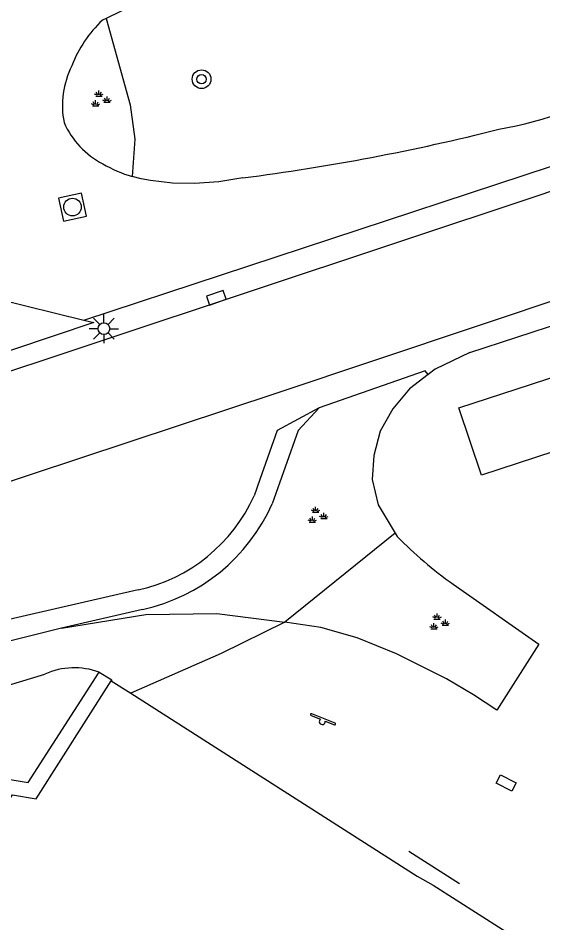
# Model space of a CAD drawing. Extents: x 125000 to 129004, y 397500 to 399008.
# Drawn here: x 126911.63 to 126934.03, y 398660.57 to 398699.15 of the extents above; entities that cross this region are included whole.
import ezdxf

# ---------------------------------------------------------------- set-up
doc = ezdxf.new("R2010")
doc.units = 0
for name, color, linetype in [('gg-afsc-hekwerk', 7, 'Continuous'), ('gg-knt-onverhard', 7, 'Continuous'), ('gg-knt-verharding', 7, 'Continuous'), ('gt-grn-groengrens', 7, 'Continuous'), ('gt-symb-boom', 7, 'Continuous'), ('gt-symb-groenvak', 7, 'Continuous'), ('gt-symb-kolk', 7, 'Continuous'), ('gt-symb-kolk center center', 7, 'Continuous'), ('gt-symb-lichtmast', 7, 'Continuous'), ('gt-symb-rioolschacht', 7, 'Continuous'), ('gt-symb-speelvoorziening', 7, 'Continuous')]:
    doc.layers.add(name, color=color, linetype=linetype)

# ---------------------------------------------------------------- blocks, each defined once
blk = doc.blocks.new('gt0-GRVAK')
at = {"layer": 'gt-symb-groenvak'}
for p, q in [((-0.047, 0.214), (-0.047, 0.393)), ((-0.11, 0.189), (-0.228, 0.24)), ((-0.182, 0.153), (0.088, 0.153)), ((-0.091, 0.211), (-0.156, 0.322)), ((-0.004, 0.211), (0.061, 0.322)), ((0.015, 0.189), (0.133, 0.24)), ((0.262, -0.052), (0.197, 0.059)), ((0.305, -0.049), (0.305, 0.13)), ((0.349, -0.052), (0.414, 0.059)), ((-0.245, -0.228), (-0.363, -0.177)), ((-0.318, -0.264), (-0.047, -0.264)), ((-0.226, -0.206), (-0.291, -0.095)), ((-0.183, -0.203), (-0.183, -0.024)), ((-0.139, -0.206), (-0.074, -0.095)), ((-0.12, -0.228), (-0.002, -0.177)), ((0.243, -0.074), (0.125, -0.023)), ((0.17, -0.11), (0.441, -0.11)), ((0.368, -0.074), (0.486, -0.023))]:
    blk.add_line(p, q, dxfattribs=at)
blk = doc.blocks.new('gt0-BOOM')
at = {"layer": 'gt-symb-boom'}
for radius in [0.4, 0.2]:
    blk.add_circle((0, 0), radius, dxfattribs=at)
blk = doc.blocks.new('gt0-KOLKCC')
at = {"layer": 'gt-symb-kolk center center'}
blk.add_lwpolyline([(-0.375, 0.2), (0.375, 0.2), (0.375, -0.2), (-0.375, -0.2)], close=True, dxfattribs=at)
blk = doc.blocks.new('gt0-RS')
at = {"layer": 'gt-symb-rioolschacht'}
blk.add_lwpolyline([(-0.5, -0.5), (0.5, -0.5), (0.5, 0.5), (-0.5, 0.5)], close=True, dxfattribs=at)
blk.add_circle((0, 0), 0.375, dxfattribs=at)
blk = doc.blocks.new('gt0-KOLK')
at = {"layer": 'gt-symb-kolk'}
blk.add_lwpolyline([(0, 0), (0.375, 0), (0.375, 0.4), (-0.375, 0.4), (-0.375, 0), (0, 0)], dxfattribs=at)
blk = doc.blocks.new('gt0-LMAST')
at = {"layer": 'gt-symb-lichtmast'}
for p, q in [((-0.182, 0.173), (-0.447, 0.438)), ((-0.005, 0.246), (-0.005, 0.621)), ((0.172, 0.173), (0.437, 0.438)), ((-0.255, -0.004), (-0.63, -0.004)), ((-0.182, -0.181), (-0.447, -0.446)), ((-0.005, -0.254), (-0.005, -0.629)), ((0.437, -0.446), (0.172, -0.181)), ((0.245, -0.004), (0.62, -0.004))]:
    blk.add_line(p, q, dxfattribs=at)
blk.add_circle((-0.005, -0.004), 0.25, dxfattribs=at)
blk = doc.blocks.new('gt0-SV')
at = {"layer": 'gt-symb-speelvoorziening'}
for p, q in [((-0.477, 0.255), (-0.08, 0.096)), ((0.542, -0.076), (-0.449, 0.324)), ((0.125, 0.014), (0.515, -0.143))]:
    blk.add_line(p, q, dxfattribs=at)
for centre, radius, start, end in [((-0.466, 0.291), 0.0369, 63.6251, 252.6602), ((-0.002, -0.005), 0.128, 127.6866, 8.5986), ((0.531, -0.111), 0.0363, 243.5085, 72.5436)]:
    blk.add_arc(centre, radius, start, end, dxfattribs=at)

msp = doc.modelspace()

# ---------------------------------------------------------------- linework, layer by layer
at = {"layer": 'gg-afsc-hekwerk'}
for p, q in [((126915.612, 398670.896), (126916.446, 398670.364)), ((126916.446, 398670.364), (126928.663, 398662.568)), ((126928.309, 398663.626), (126930.473, 398662.249)), ((126929.347, 398662.175), (126940.046, 398655.383))]:
    msp.add_line(p, q, dxfattribs=at)
msp.add_lwpolyline([(126940.931, 398654.821), (126937.708, 398649.757), (126938.297, 398648.931), (126936.96, 398646.819), (126935.966, 398647.035), (126932.774, 398642.003), (126907.419, 398658.089), (126910.618, 398663.131), (126910.002, 398663.948), (126911.39, 398666.025), (126912.4, 398665.862), (126915.612, 398670.896)], dxfattribs=at)
at = {"layer": 'gg-knt-onverhard'}
for p, q in [((126913.48, 398673.138), (126905.489, 398671.155)), ((126906.721, 398669.361), (126912.78, 398671.178))]:
    msp.add_line(p, q, dxfattribs=at)
msp.add_lwpolyline([(126913.48, 398673.138), (126917.079, 398673.717), (126920.111, 398673.761), (126923.016, 398673.393)], dxfattribs=at)
msp.add_arc((126914.039, 398668.355), 3.091, 70.0791, 114.033, dxfattribs=at)
at = {"layer": 'gg-knt-verharding'}
for p, q in [((126919.832, 398701.305), (126915.396, 398699.135)), ((126915.396, 398699.135), (126915.235, 398699.056)), ((126930.904, 398684.885), (126945.274, 398689.605)), ((126904.398, 398688.732), (126914.44, 398686.273)), ((126927.724, 398677.192), (126927.814, 398677.043)), ((126928.663, 398662.568), (126929.347, 398662.175))]:
    msp.add_line(p, q, dxfattribs=at)
for points in [[(126914.44, 398686.273), (126937.931, 398694.007), (126938.205, 398693.09)], [(126938.205, 398693.09), (126933.942, 398691.617), (126884.06, 398675.043), (126862.535, 398667.817), (126855.51, 398665.651), (126851.005, 398664.335), (126847.025, 398663.248), (126844.029, 398662.493), (126840.766, 398661.756), (126835.201, 398660.601), (126831.017, 398659.823)], [(126921.225, 398692.337), (126920.199, 398692.173), (126919.163, 398692.1), (126918.219, 398692.103), (126917.282, 398692.218), (126916.884, 398692.292), (126916.496, 398692.393)], [(126793.045, 398652.856), (126806.414, 398652.868), (126811.281, 398653.101), (126822.428, 398654.05), (126836.732, 398656.271), (126846.816, 398658.521), (126858.244, 398661.705), (126873.6, 398666.82), (126899.473, 398675.492), (126922.682, 398683.17), (126939.658, 398688.844), (126944.899, 398690.607)], [(126942.849, 398686.569), (126943.796, 398683.706), (126931.408, 398679.656), (126930.44, 398682.527), (126942.849, 398686.569)], [(126930.904, 398684.885), (126929.434, 398684.185), (126929.125, 398683.948)], [(126929.125, 398683.948), (126928.336, 398683.343), (126927.625, 398682.493), (126927.087, 398681.538), (126926.819, 398680.494), (126926.736, 398679.482), (126927, 398678.396), (126927.724, 398677.192)], [(126930.194, 398675.016), (126933.847, 398672.455), (126932.058, 398669.64), (126931.061, 398670.287), (126929.915, 398670.976), (126927.783, 398672.042), (126926.102, 398672.721), (126924.558, 398673.171), (126923.016, 398673.393)], [(126923.016, 398673.393), (126920.304, 398672.059), (126916.446, 398670.364)], [(126941.478, 398654.484), (126938.47, 398649.787), (126939.027, 398648.883), (126937.327, 398646.214), (126936.292, 398646.368), (126933.031, 398641.246), (126906.603, 398657.971), (126909.88, 398663.142), (126909.292, 398664.013), (126911.041, 398666.725), (126912.065, 398666.557), (126915.092, 398671.261)], [(126915.092, 398671.261), (126915.632, 398670.928), (126915.612, 398670.896)]]:
    msp.add_lwpolyline(points, dxfattribs=at)
for centre, radius, start, end in [((126918.767, 398695.27), 5.178, 133.0171, 159.141), ((126917.273, 398695.419), 3.749, 153.1162, 191.1804), ((126929.591, 398709.527), 15.331, 279.5735, 302.3151), ((126916.925, 398696.165), 3.641, 203.8594, 242.5451), ((126909.658, 398783.069), 91.466, 277.26547, 284.2298), ((126918.122, 398697.865), 5.708, 239.7451, 253.449), ((126939.855, 398688.77), 16.808, 224.2435, 234.9157)]:
    msp.add_arc(centre, radius, start, end, dxfattribs=at)
at = {"layer": 'gt-grn-groengrens'}
for p, q in [((126923.584, 398681.558), (126924.475, 398682.527)), ((126923.584, 398681.558), (126922.481, 398678.437)), ((126921.946, 398679.475), (126921.703, 398678.785)), ((126927.724, 398677.192), (126923.016, 398673.393)), ((126916.764, 398674.765), (126905.251, 398672.126)), ((126916.948, 398673.933), (126913.48, 398673.138))]:
    msp.add_line(p, q, dxfattribs=at)
for points in [[(126915.396, 398699.135), (126916.419, 398695.444), (126916.611, 398693.985), (126916.496, 398692.393)], [(126914.44, 398686.273), (126914.873, 398686.167), (126902.659, 398682.076), (126903.555, 398686.754)], [(126929.125, 398683.948), (126929.007, 398684.103), (126924.475, 398682.527)], [(126924.475, 398682.527), (126922.694, 398681.563), (126921.946, 398679.475)]]:
    msp.add_lwpolyline(points, dxfattribs=at)
for centre, radius, start, end in [((126915.243, 398681.677), 7.078, 282.407, 335.8793), ((126915.242, 398681.679), 7.932, 282.4189, 335.874)]:
    msp.add_arc(centre, radius, start, end, dxfattribs=at)

# ---------------------------------------------------------------- block references
at = {"layer": 'gt-symb-boom'}
msp.add_blockref('gt0-BOOM', (126919.464, 398696.542), dxfattribs=at)
at = {"layer": 'gt-symb-groenvak'}
for p in [(126915.127, 398695.668), (126924.375, 398677.923), (126929.561, 398673.373)]:
    msp.add_blockref('gt0-GRVAK', p, dxfattribs=at)
at = {"layer": 'gt-symb-kolk', "rotation": 18.83304243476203}
msp.add_blockref('gt0-KOLK', (126920.153, 398687.036), dxfattribs=at)
at = {"layer": 'gt-symb-kolk center center', "rotation": 152.30159900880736}
msp.add_blockref('gt0-KOLKCC', (126932.458, 398666.534), dxfattribs=at)
at = {"layer": 'gt-symb-lichtmast'}
msp.add_blockref('gt0-LMAST', (126915.301, 398685.91), dxfattribs=at)
at = {"layer": 'gt-symb-rioolschacht', "rotation": 102.29885516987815}
msp.add_blockref('gt0-RS', (126913.955, 398691.091), dxfattribs=at)
at = {"layer": 'gt-symb-speelvoorziening'}
msp.add_blockref('gt0-SV', (126924.615, 398669.161), dxfattribs=at)

doc.saveas('drawing.dxf')
